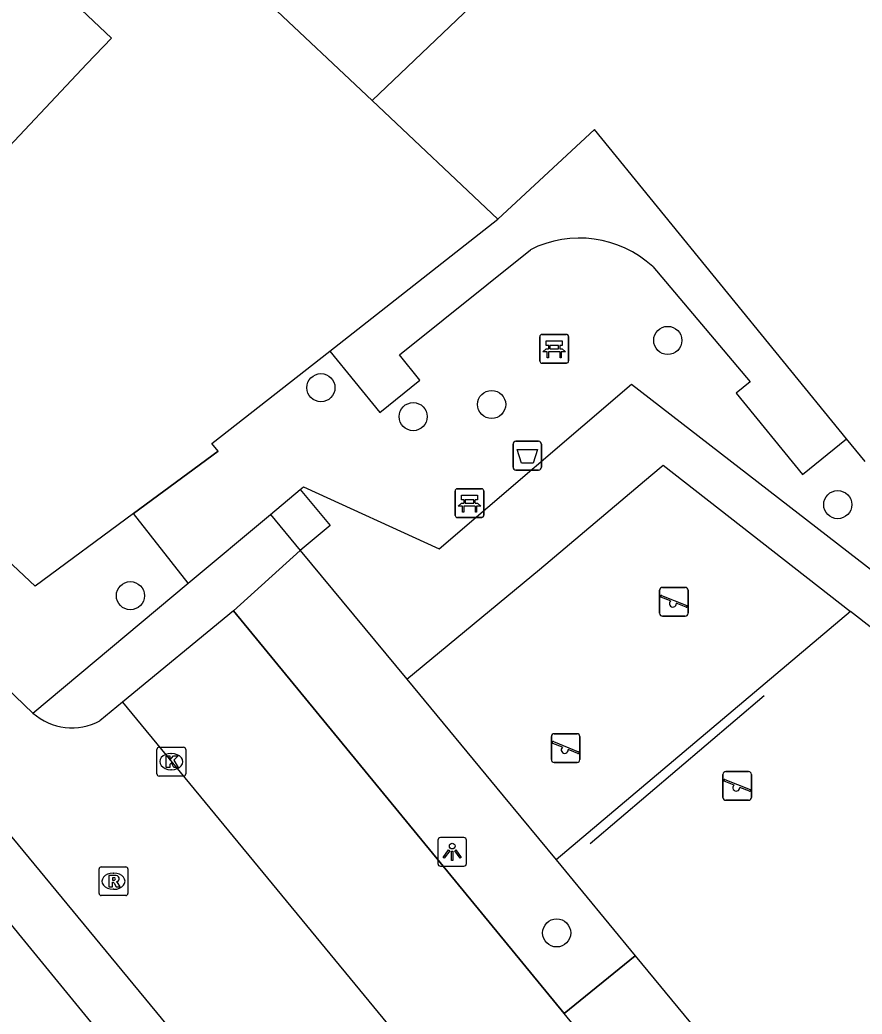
# Model space of a CAD drawing. Extents: x 160664 to 161506, y 382245 to 383288.
# Drawn here: x 160944.34 to 160973.63, y 383009.95 to 383044.54 of the extents above; entities that cross this region are included whole.
import ezdxf

# ---------------------------------------------------------------- set-up
doc = ezdxf.new("R2010")
doc.units = 0
for name, color, linetype in [('IMGEO_Afvalbak', 7, 'Continuous'), ('IMGEO_Bank', 7, 'Continuous'), ('IMGEO_Boom', 7, 'Continuous'), ('IMGEO_Groenvoorziening', 7, 'Continuous'), ('IMGEO_Hek', 7, 'Continuous'), ('IMGEO_Kolk', 7, 'Continuous'), ('IMGEO_Lichtpunt', 7, 'Continuous'), ('IMGEO_Pand', 7, 'Continuous'), ('IMGEO_Parkeervlak_open', 7, 'Continuous'), ('IMGEO_Rijbaan_lokaal_open', 7, 'Continuous'), ('IMGEO_Rioolput', 7, 'Continuous'), ('IMGEO_Speelvoorziening', 7, 'Continuous'), ('IMGEO_Voetpad_halfverhard', 7, 'Continuous'), ('IMGEO_Voetpad_open', 7, 'Continuous')]:
    doc.layers.add(name, color=color, linetype=linetype)

msp = doc.modelspace()

# ---------------------------------------------------------------- linework, layer by layer
at = {"layer": 'IMGEO_Afvalbak'}
for p, q in [((160961.492, 383028.98), (160961.492, 383029.78)), ((160961.492, 383029.78), (160961.492, 383028.98)), ((160961.592, 383029.88), (160962.382, 383029.88)), ((160962.382, 383029.88), (160961.592, 383029.88)), ((160962.482, 383029.78), (160962.482, 383028.98)), ((160962.482, 383028.98), (160962.482, 383029.78)), ((160962.382, 383028.88), (160961.592, 383028.88)), ((160961.592, 383028.88), (160962.382, 383028.88))]:
    msp.add_line(p, q, dxfattribs=at)
msp.add_lwpolyline([(160961.635, 383029.594), (160962.339, 383029.594), (160962.19, 383029.124), (160961.784, 383029.124), (160961.635, 383029.594)], dxfattribs=at)
for centre, start, end in [((160961.592, 383029.78), 90, 180), ((160961.592, 383029.78), 90, 180), ((160962.382, 383029.78), 0, 90), ((160962.382, 383029.78), 360, 90), ((160961.592, 383028.98), 180, 270), ((160961.592, 383028.98), 180, 270), ((160962.382, 383028.98), 270, 0), ((160962.382, 383028.98), 270, 0)]:
    msp.add_arc(centre, 0.1, start, end, dxfattribs=at)
at = {"layer": 'IMGEO_Bank'}
for p, q in [((160962.424, 383032.673), (160962.424, 383033.514)), ((160962.424, 383033.514), (160962.424, 383032.673)), ((160962.499, 383033.598), (160963.34, 383033.598)), ((160963.34, 383033.598), (160962.499, 383033.598)), ((160963.424, 383033.523), (160963.424, 383032.682)), ((160963.424, 383032.682), (160963.424, 383033.523)), ((160962.733, 383033.104), (160962.733, 383033.21)), ((160962.777, 383033.21), (160962.777, 383033.104)), ((160963.065, 383033.216), (160962.783, 383033.216)), ((160962.783, 383033.098), (160963.065, 383033.098)), ((160963.071, 383033.104), (160963.071, 383033.21)), ((160963.115, 383033.21), (160963.115, 383033.104)), ((160963.121, 383032.996), (160962.728, 383032.996)), ((160963.349, 383032.598), (160962.508, 383032.598)), ((160962.508, 383032.598), (160963.349, 383032.598)), ((160959.553, 383028.228), (160960.394, 383028.228)), ((160960.394, 383028.228), (160959.553, 383028.228)), ((160959.478, 383027.303), (160959.478, 383028.144)), ((160959.478, 383028.144), (160959.478, 383027.303)), ((160960.478, 383028.153), (160960.478, 383027.312)), ((160960.478, 383027.312), (160960.478, 383028.153)), ((160960.175, 383027.626), (160959.782, 383027.626)), ((160959.787, 383027.734), (160959.787, 383027.84)), ((160959.831, 383027.84), (160959.831, 383027.734)), ((160960.119, 383027.846), (160959.837, 383027.846)), ((160959.837, 383027.728), (160960.119, 383027.728)), ((160960.125, 383027.734), (160960.125, 383027.84)), ((160960.169, 383027.84), (160960.169, 383027.734)), ((160960.403, 383027.228), (160959.562, 383027.228)), ((160959.562, 383027.228), (160960.403, 383027.228))]:
    msp.add_line(p, q, dxfattribs=at)
for points in [[(160962.671, 383032.996), (160962.529, 383032.996), (160962.641, 383033.098), (160962.727, 383033.098)], [(160962.727, 383033.216), (160962.641, 383033.216), (160962.641, 383033.377), (160963.204, 383033.377), (160963.204, 383033.216), (160963.121, 383033.216)], [(160963.121, 383033.098), (160963.204, 383033.098), (160963.316, 383032.996), (160963.177, 383032.996)], [(160962.721, 383032.989), (160962.721, 383032.782), (160962.678, 383032.782), (160962.678, 383032.989)], [(160963.171, 383032.989), (160963.171, 383032.782), (160963.127, 383032.782), (160963.127, 383032.989)], [(160959.781, 383027.846), (160959.695, 383027.846), (160959.695, 383028.007), (160960.258, 383028.007), (160960.258, 383027.846), (160960.175, 383027.846)], [(160959.725, 383027.626), (160959.583, 383027.626), (160959.695, 383027.728), (160959.781, 383027.728)], [(160959.775, 383027.619), (160959.775, 383027.412), (160959.732, 383027.412), (160959.732, 383027.619)], [(160960.175, 383027.728), (160960.258, 383027.728), (160960.37, 383027.626), (160960.231, 383027.626)], [(160960.225, 383027.619), (160960.225, 383027.412), (160960.181, 383027.412), (160960.181, 383027.619)]]:
    msp.add_lwpolyline(points, dxfattribs=at)
for centre, radius, start, end in [((160962.502, 383033.52), 0.0779, 92.4484, 184.2845), ((160962.502, 383033.52), 0.0779, 92.4484, 184.2845), ((160963.346, 383033.52), 0.0779, 2.4484, 94.2845), ((160963.346, 383033.52), 0.0779, 2.4484, 94.2845), ((160962.726, 383033.209), 0.00671, 2.8957, 87.1043), ((160962.726, 383033.105), 0.00671, 272.8957, 357.1043), ((160962.783, 383033.209), 0.00671, 92.8957, 177.1043), ((160962.783, 383033.105), 0.00671, 182.8957, 267.1043), ((160963.065, 383033.209), 0.00671, 2.8957, 87.1043), ((160963.065, 383033.105), 0.00671, 272.8957, 357.1043), ((160963.122, 383033.209), 0.00671, 92.8957, 177.1043), ((160963.122, 383033.105), 0.00671, 182.8957, 267.1043), ((160962.671, 383032.989), 0.00671, 2.8957, 87.1043), ((160962.728, 383032.989), 0.00671, 92.8957, 177.1043), ((160963.12, 383032.989), 0.00671, 2.8957, 87.1043), ((160963.177, 383032.989), 0.00671, 92.8957, 177.1043), ((160962.502, 383032.676), 0.0779, 182.4484, 274.2845), ((160962.502, 383032.676), 0.0779, 182.4484, 274.2845), ((160963.346, 383032.676), 0.0779, 272.4484, 4.2845), ((160963.346, 383032.676), 0.0779, 272.4484, 4.2845), ((160959.556, 383028.15), 0.0779, 92.4484, 184.2845), ((160959.556, 383028.15), 0.0779, 92.4484, 184.2845), ((160960.4, 383028.15), 0.0779, 2.4484, 94.2845), ((160960.4, 383028.15), 0.0779, 2.4484, 94.2845), ((160959.725, 383027.619), 0.00671, 2.8957, 87.1043), ((160959.782, 383027.619), 0.00671, 92.8957, 177.1043), ((160959.78, 383027.839), 0.00671, 2.8957, 87.1043), ((160959.78, 383027.735), 0.00671, 272.8957, 357.1043), ((160959.837, 383027.839), 0.00671, 92.8957, 177.1043), ((160959.837, 383027.735), 0.00671, 182.8957, 267.1043), ((160960.119, 383027.839), 0.00671, 2.8957, 87.1043), ((160960.119, 383027.735), 0.00671, 272.8957, 357.1043), ((160960.176, 383027.839), 0.00671, 92.8957, 177.1043), ((160960.176, 383027.735), 0.00671, 182.8957, 267.1043), ((160960.174, 383027.619), 0.00671, 2.8957, 87.1043), ((160960.231, 383027.619), 0.00671, 92.8957, 177.1043), ((160959.556, 383027.306), 0.0779, 182.4484, 274.2845), ((160959.556, 383027.306), 0.0779, 182.4484, 274.2845), ((160960.4, 383027.306), 0.0779, 272.4484, 4.2845), ((160960.4, 383027.306), 0.0779, 272.4484, 4.2845)]:
    msp.add_arc(centre, radius, start, end, dxfattribs=at)
at = {"layer": 'IMGEO_Boom'}
for centre in [(160966.874, 383033.389), (160954.809, 383031.745), (160960.747, 383031.161), (160958.019, 383030.738), (160972.786, 383027.676), (160948.184, 383024.508), (160963.01, 383012.777)]:
    msp.add_circle(centre, 0.489, dxfattribs=at)
at = {"layer": 'IMGEO_Groenvoorziening'}
for points in [[(160955.124, 383033.02), (160960.966, 383037.606)], [(160955.124, 383033.02), (160956.854, 383030.879), (160958.256, 383032.007), (160957.548, 383032.888), (160962.094, 383036.543)], [(160966.352, 383035.958), (160969.738, 383031.948), (160969.249, 383031.55), (160971.555, 383028.72), (160973.09, 383029.971)], [(160950.196, 383024.944), (160948.295, 383027.366), (160951.236, 383029.535), (160951.019, 383029.798), (160955.124, 383033.02)], [(160973.235, 383023.964), (160962.993, 383015.315)], [(160957.797, 383021.6), (160961.151, 383017.548), (160962.993, 383015.315)], [(160962.993, 383015.315), (160965.743, 383011.982)]]:
    msp.add_lwpolyline(points, dxfattribs=at)
msp.add_arc((160963.799, 383033.166), 3.783, 47.5656, 116.7888, dxfattribs=at)
at = {"layer": 'IMGEO_Hek'}
for points in [[(160951.236, 383029.535), (160948.295, 383027.366), (160944.871, 383024.843)], [(160944.871, 383024.843), (160943.298, 383026.312)], [(160951.771, 383023.978), (160963.274, 383009.974), (160965.743, 383011.982), (160967.663, 383009.654), (160978.82, 382996.131)], [(160964.17, 383015.892), (160970.228, 383021.035)]]:
    msp.add_lwpolyline(points, dxfattribs=at)
at = {"layer": 'IMGEO_Kolk'}
for p, q in [((160949.18, 383019.235), (160950.032, 383019.235)), ((160949.105, 383018.309), (160949.105, 383019.161)), ((160949.593, 383019.015), (160949.618, 383019.015)), ((160950.106, 383019.161), (160950.106, 383018.309)), ((160950.032, 383018.235), (160949.18, 383018.235)), ((160949.616, 383018.455), (160949.591, 383018.455))]:
    msp.add_line(p, q, dxfattribs=at)
for points in [[(160949.18, 383019.235), (160950.032, 383019.235)], [(160949.105, 383018.309), (160949.105, 383019.161)], [(160949.426, 383018.935), (160949.549, 383018.935), (160949.549, 383018.784), (160949.679, 383018.935), (160949.843, 383018.935), (160949.697, 383018.784), (160949.85, 383018.535), (160949.698, 383018.535), (160949.613, 383018.699), (160949.549, 383018.632), (160949.549, 383018.535), (160949.426, 383018.535), (160949.426, 383018.935)], [(160950.106, 383019.161), (160950.106, 383018.309)], [(160950.032, 383018.235), (160949.18, 383018.235)]]:
    msp.add_lwpolyline(points, dxfattribs=at)
for centre, start, end in [((160949.182, 383019.159), 91.552, 178.448), ((160949.182, 383019.159), 91.552, 178.448), ((160950.03, 383019.159), 1.552, 88.448), ((160950.03, 383019.159), 1.552, 88.448), ((160949.182, 383018.311), 181.552, 268.448), ((160949.182, 383018.311), 181.552, 268.448), ((160950.03, 383018.311), 271.552, 358.448), ((160950.03, 383018.311), 271.552, 358.448)]:
    msp.add_arc(centre, 0.0765, start, end, dxfattribs=at)
for centre, major_axis, ratio, start_param, end_param in [((160949.592, 383018.735), (-0.387, 0.002), 0.722429, 4.712389, 7.853982), ((160949.617, 383018.735), (-0.39, 0.002), 0.717154, 1.570796, 4.712389)]:
    msp.add_ellipse(centre, major_axis=major_axis, ratio=ratio, start_param=start_param, end_param=end_param, dxfattribs=at)
at = {"layer": 'IMGEO_Lichtpunt'}
for p, q in [((160958.877, 383016), (160958.877, 383015.193)), ((160958.877, 383016), (160958.877, 383015.193)), ((160959.779, 383016.095), (160958.971, 383016.095)), ((160959.779, 383016.095), (160958.971, 383016.095)), ((160959.873, 383015.193), (160959.873, 383016)), ((160959.873, 383015.193), (160959.873, 383016)), ((160958.971, 383015.099), (160959.779, 383015.099)), ((160958.971, 383015.099), (160959.779, 383015.099))]:
    msp.add_line(p, q, dxfattribs=at)
for points in [[(160959.251, 383015.664), (160959.29, 383015.636), (160959.102, 383015.374), (160959.064, 383015.401), (160959.251, 383015.664)], [(160959.353, 383015.616), (160959.4, 383015.616), (160959.4, 383015.294), (160959.353, 383015.294), (160959.353, 383015.616)], [(160959.463, 383015.636), (160959.501, 383015.663), (160959.688, 383015.401), (160959.649, 383015.373), (160959.463, 383015.636)]]:
    msp.add_lwpolyline(points, dxfattribs=at)
msp.add_circle((160959.376, 383015.798), 0.0994, dxfattribs=at)
for centre, start, end in [((160958.971, 383016), 90, 180), ((160958.971, 383016), 90, 180), ((160959.779, 383016), 0, 90), ((160959.779, 383016), 0, 90), ((160958.971, 383015.193), 180, 270), ((160958.971, 383015.193), 180, 270), ((160959.779, 383015.193), 270, 0), ((160959.779, 383015.193), 270, 360)]:
    msp.add_arc(centre, 0.0946, start, end, dxfattribs=at)
at = {"layer": 'IMGEO_Pand'}
for points in [[(160956.591, 383041.731), (160964.439, 383049.226), (160969.096, 383052.883), (160974.295, 383056.965), (160976.485, 383059.299)], [(160947.026, 383050.883), (160943.779, 383047.455), (160947.525, 383043.907), (160946.673, 383043.007), (160943.234, 383039.376), (160939.413, 383042.994), (160936.547, 383039.968), (160937.61, 383038.962), (160932.868, 383033.955), (160924.908, 383041.495), (160933.512, 383050.58), (160933.701, 383050.535), (160934.746, 383051.638), (160934.601, 383051.776), (160938.155, 383055.529), (160934.625, 383058.872)], [(160956.591, 383041.731), (160952.892, 383045.218)], [(160960.966, 383037.606), (160956.591, 383041.731)], [(160973.09, 383029.971), (160964.326, 383040.724), (160960.966, 383037.606)], [(160973.741, 383029.173), (160973.09, 383029.971)]]:
    msp.add_lwpolyline(points, dxfattribs=at)
at = {"layer": 'IMGEO_Parkeervlak_open'}
msp.add_lwpolyline([(160963.274, 383009.974), (160951.771, 383023.978)], dxfattribs=at)
at = {"layer": 'IMGEO_Rijbaan_lokaal_open'}
for points in [[(160944.793, 383020.424), (160941.074, 383023.981), (160920.302, 383043.863)], [(160972.508, 382979.547), (160973.527, 382980.386), (160957.356, 383000), (160944.076, 383016.107), (160942.976, 383017.415), (160941.045, 383019.344), (160931.492, 383028.374), (160918.109, 383041.314), (160917.937, 383041.481)], [(160947.904, 383020.802), (160947.12, 383020.158)], [(160947.904, 383020.802), (160965.045, 383000), (160979.376, 382982.615)]]:
    msp.add_lwpolyline(points, dxfattribs=at)
msp.add_arc((160946.149, 383021.974), 2.059, 228.824, 298.1336, dxfattribs=at)
at = {"layer": 'IMGEO_Rioolput'}
for p, q in [((160947.169, 383015.075), (160948.021, 383015.075)), ((160947.094, 383014.149), (160947.094, 383015.001)), ((160947.582, 383014.855), (160947.607, 383014.855)), ((160948.095, 383015.001), (160948.095, 383014.149)), ((160948.021, 383014.075), (160947.169, 383014.075)), ((160947.605, 383014.295), (160947.58, 383014.295))]:
    msp.add_line(p, q, dxfattribs=at)
for points in [[(160947.169, 383015.075), (160948.021, 383015.075)], [(160947.094, 383014.149), (160947.094, 383015.001)], [(160947.683, 383014.773), (160947.431, 383014.775), (160947.431, 383014.375)], [(160948.095, 383015.001), (160948.095, 383014.149)], [(160947.431, 383014.375), (160947.555, 383014.375), (160947.555, 383014.537), (160947.566, 383014.537)], [(160947.609, 383014.694), (160947.555, 383014.694), (160947.555, 383014.613)], [(160947.555, 383014.613), (160947.607, 383014.613)], [(160947.613, 383014.508), (160947.684, 383014.375), (160947.824, 383014.375), (160947.759, 383014.501)], [(160948.021, 383014.075), (160947.169, 383014.075)]]:
    msp.add_lwpolyline(points, dxfattribs=at)
for centre, radius, start, end in [((160947.171, 383014.999), 0.0765, 91.552, 178.448), ((160947.171, 383014.999), 0.0765, 91.552, 178.448), ((160948.019, 383014.999), 0.0765, 1.552, 88.448), ((160948.019, 383014.999), 0.0765, 1.552, 88.448), ((160947.682, 383014.663), 0.109, 350.3612, 89.416), ((160947.565, 383014.484), 0.0533, 26.0293, 88.6989), ((160947.591, 383014.802), 0.19, 274.7715, 282.9687), ((160947.615, 383014.598), 0.0964, 77.0061, 93.1865), ((160947.629, 383014.655), 0.0378, 276.6634, 79.6772), ((160947.68, 383014.663), 0.112, 277.5842, 350.9817), ((160947.664, 383014.448), 0.108, 29.5134, 73.7905), ((160947.171, 383014.151), 0.0765, 181.552, 268.448), ((160947.171, 383014.151), 0.0765, 181.552, 268.448), ((160948.019, 383014.151), 0.0765, 271.552, 358.448), ((160948.019, 383014.151), 0.0765, 271.552, 358.448)]:
    msp.add_arc(centre, radius, start, end, dxfattribs=at)
for centre, major_axis, ratio, start_param, end_param in [((160947.581, 383014.575), (-0.387, 0.002), 0.722429, 4.712389, 7.853982), ((160947.606, 383014.575), (-0.39, 0.002), 0.717154, 1.570796, 4.712389)]:
    msp.add_ellipse(centre, major_axis=major_axis, ratio=ratio, start_param=start_param, end_param=end_param, dxfattribs=at)
at = {"layer": 'IMGEO_Speelvoorziening'}
for p, q in [((160966.691, 383024.796), (160967.481, 383024.796)), ((160967.481, 383024.796), (160966.691, 383024.796)), ((160966.591, 383023.896), (160966.591, 383024.696)), ((160966.591, 383024.696), (160966.591, 383023.896)), ((160966.974, 383024.324), (160966.635, 383024.461)), ((160966.66, 383024.521), (160967.536, 383024.168)), ((160967.581, 383024.696), (160967.581, 383023.896)), ((160967.581, 383023.896), (160967.581, 383024.696)), ((160967.512, 383024.108), (160967.172, 383024.245)), ((160967.481, 383023.796), (160966.691, 383023.796)), ((160966.691, 383023.796), (160967.481, 383023.796)), ((160962.827, 383018.806), (160962.827, 383019.606)), ((160962.827, 383019.606), (160962.827, 383018.806)), ((160962.927, 383019.706), (160963.717, 383019.706)), ((160963.717, 383019.706), (160962.927, 383019.706)), ((160963.817, 383019.606), (160963.817, 383018.806)), ((160963.817, 383018.806), (160963.817, 383019.606)), ((160963.21, 383019.234), (160962.871, 383019.371)), ((160962.896, 383019.431), (160963.772, 383019.078)), ((160963.748, 383019.018), (160963.408, 383019.155)), ((160963.717, 383018.706), (160962.927, 383018.706)), ((160962.927, 383018.706), (160963.717, 383018.706)), ((160968.795, 383017.491), (160968.795, 383018.291)), ((160968.795, 383018.291), (160968.795, 383017.491)), ((160968.895, 383018.391), (160969.685, 383018.391)), ((160969.685, 383018.391), (160968.895, 383018.391)), ((160969.785, 383018.291), (160969.785, 383017.491)), ((160969.785, 383017.491), (160969.785, 383018.291)), ((160969.178, 383017.919), (160968.839, 383018.056)), ((160968.864, 383018.116), (160969.74, 383017.763)), ((160969.716, 383017.703), (160969.376, 383017.84)), ((160969.685, 383017.391), (160968.895, 383017.391)), ((160968.895, 383017.391), (160969.685, 383017.391))]:
    msp.add_line(p, q, dxfattribs=at)
for centre, radius, start, end in [((160966.691, 383024.696), 0.1, 90, 180), ((160966.691, 383024.696), 0.1, 90, 180), ((160967.481, 383024.696), 0.1, 0, 90), ((160967.481, 383024.696), 0.1, 360, 90), ((160966.648, 383024.491), 0.0327, 68.078, 248.078), ((160967.053, 383024.234), 0.12, 130.9928, 5.1632), ((160967.524, 383024.138), 0.0327, 248.078, 68.078), ((160966.691, 383023.896), 0.1, 180, 270), ((160966.691, 383023.896), 0.1, 180, 270), ((160967.481, 383023.896), 0.1, 270, 0), ((160967.481, 383023.896), 0.1, 270, 0), ((160962.927, 383019.606), 0.1, 90, 180), ((160962.927, 383019.606), 0.1, 90, 180), ((160963.717, 383019.606), 0.1, 0, 90), ((160963.717, 383019.606), 0.1, 360, 90), ((160962.884, 383019.401), 0.0327, 68.078, 248.078), ((160963.289, 383019.144), 0.12, 130.9928, 5.1632), ((160963.76, 383019.048), 0.0327, 248.078, 68.078), ((160962.927, 383018.806), 0.1, 180, 270), ((160962.927, 383018.806), 0.1, 180, 270), ((160963.717, 383018.806), 0.1, 270, 0), ((160963.717, 383018.806), 0.1, 270, 0), ((160968.895, 383018.291), 0.1, 90, 180), ((160968.895, 383018.291), 0.1, 90, 180), ((160969.685, 383018.291), 0.1, 0, 90), ((160969.685, 383018.291), 0.1, 360, 90), ((160968.852, 383018.086), 0.0327, 68.078, 248.078), ((160969.257, 383017.829), 0.12, 130.9928, 5.1632), ((160968.895, 383017.491), 0.1, 180, 270), ((160968.895, 383017.491), 0.1, 180, 270), ((160969.685, 383017.491), 0.1, 270, 0), ((160969.685, 383017.491), 0.1, 270, 0), ((160969.728, 383017.733), 0.0327, 248.078, 68.078)]:
    msp.add_arc(centre, radius, start, end, dxfattribs=at)
at = {"layer": 'IMGEO_Voetpad_halfverhard'}
for points in [[(160954.088, 383028.201), (160954.207, 383028.3), (160958.925, 383026.141), (160965.611, 383031.867), (160992.9, 383010.739)], [(160957.797, 383021.6), (160962.413, 383025.421), (160966.287, 383028.692), (160966.717, 383029.048), (160973.235, 383023.964)], [(160954.085, 383026.085), (160957.797, 383021.6)], [(160991.875, 383009.425), (160973.235, 383023.964)]]:
    msp.add_lwpolyline(points, dxfattribs=at)
at = {"layer": 'IMGEO_Voetpad_open'}
for points in [[(160953.052, 383027.333), (160954.088, 383028.201)], [(160954.088, 383028.201), (160955.126, 383026.948), (160954.085, 383026.085)], [(160950.196, 383024.944), (160953.052, 383027.333)], [(160953.052, 383027.333), (160954.085, 383026.085)], [(160951.771, 383023.978), (160954.085, 383026.085)], [(160944.793, 383020.424), (160950.196, 383024.944)], [(160951.771, 383023.978), (160947.904, 383020.802)], [(160938.803, 383018.726), (160941.068, 383016.598), (160942.148, 383015.356), (160954.712, 383000), (160965.713, 382986.582), (160971.917, 382979.059)], [(160965.743, 383011.982), (160963.274, 383009.974)], [(160965.743, 383011.982), (160967.663, 383009.654)], [(160965.188, 383007.644), (160963.274, 383009.974)]]:
    msp.add_lwpolyline(points, dxfattribs=at)

doc.saveas('drawing.dxf')
